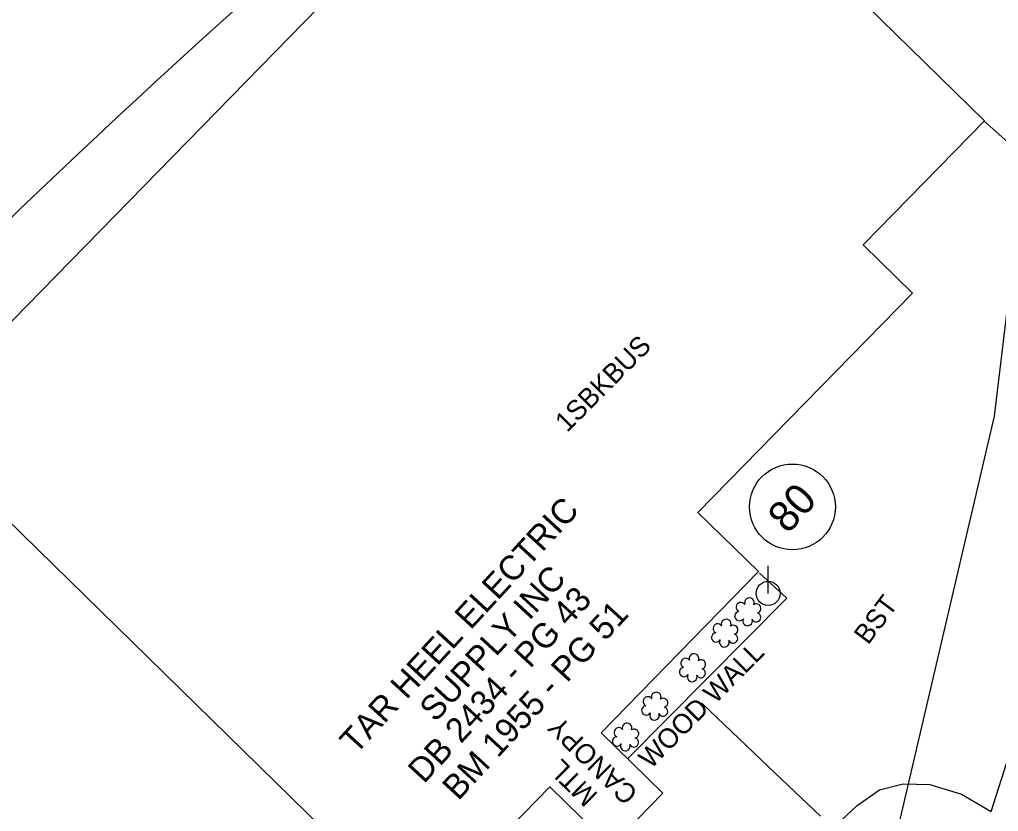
# Model space of a CAD drawing. Extents: x 2100323 to 2109811, y 740376 to 749755.
# Drawn here: x 2106590.7 to 2106790.3, y 745764.7 to 745926.2 of the extents above; entities that cross this region are included whole.
import ezdxf

# ---------------------------------------------------------------- set-up
doc = ezdxf.new("R2010")
doc.units = 0
for name, color, linetype in [('Exist Building', 7, 'Continuous'), ('Exist Building Text', 7, 'Continuous'), ('Exist Property Deed Book Text', 7, 'Continuous'), ('Exist Property Owner Number CELL', 7, 'Continuous'), ('Exist Property Owner Text', 7, 'Continuous'), ('Exist Right of Way Line', 7, 'Continuous'), ('Exist Roads Change in Surface', 7, 'Continuous'), ('Exist Roads EOP Other', 7, 'Continuous'), ('Exist Roads EOP Other Text', 7, 'Continuous'), ('Exist Utilities Power Pole CELL', 7, 'Continuous'), ('Exist Utilities Water UG Line SUE LOS B', 7, 'Continuous'), ('Exist Vegetation Shrub CELL', 7, 'Continuous')]:
    doc.layers.add(name, color=color, linetype=linetype)

msp = doc.modelspace()

# ---------------------------------------------------------------- linework, layer by layer
at = {"layer": 'Exist Building'}
msp.add_lwpolyline([(2106568.34, 745843.56), (2106671.96, 745742.25), (2106698.83, 745769.73), (2106711.23, 745757.59), (2106721.86, 745768.47), (2106709.26, 745780.78), (2106741.37, 745813.62), (2106729.01, 745825.71), (2106772.73, 745870.42), (2106762.69, 745880.24), (2106787.45, 745905.56), (2106717.92, 745973.55), (2106725.57, 745981.38), (2106714.08, 745992.61)], close=True, dxfattribs=at)
msp.add_lwpolyline([(2106741.57, 745813.3), (2106747.13, 745808.23), (2106714.68, 745775.49)], dxfattribs=at)
at = {"layer": 'Exist Property Owner Number CELL'}
msp.add_circle((2106748.28, 745826.82), 8.75, dxfattribs=at)
at = {"layer": 'Exist Right of Way Line'}
for p, q in [((2106789.46, 745845.32), (2106801.38, 745944.61)), ((2106742.73, 745645.46), (2106789.46, 745845.32))]:
    msp.add_line(p, q, dxfattribs=at)
msp.add_arc((2107884.88, 744537.67), 1870, 126.23461, 136.99302, dxfattribs=at)
at = {"layer": 'Exist Roads Change in Surface'}
msp.add_lwpolyline([(2106788.82, 745764.74), (2106796.15, 745787.68)], dxfattribs=at)
at = {"layer": 'Exist Roads EOP Other'}
for points in [[(2106826.47, 745885.77), (2106824, 745885.4), (2106819.53, 745886.54), (2106809.11, 745889.73), (2106799.71, 745894.51), (2106787.31, 745905.55)], [(2106631.53, 745734.42), (2106665.21, 745709.28), (2106687.81, 745693.19), (2106718.9, 745724.53), (2106751.11, 745756.19), (2106761.46, 745765.96), (2106766.03, 745769.12), (2106770.84, 745770.36), (2106776.33, 745770.24), (2106782.77, 745768.27), (2106788.82, 745764.74)]]:
    msp.add_lwpolyline(points, dxfattribs=at)
at = {"layer": 'Exist Utilities Power Pole CELL'}
for q in [(2106743.32, 745814.81), (2106743.32, 745809.19)]:
    msp.add_line((2106743.32, 745809.19), q, dxfattribs=at)
msp.add_circle((2106743.32, 745809.19), 2.45, dxfattribs=at)
at = {"layer": 'Exist Utilities Water UG Line SUE LOS B'}
for p, q in [((2106743.38, 745773.8), (2106729.8, 745786.8)), ((2106754, 745763.75), (2106743.38, 745773.8))]:
    msp.add_line(p, q, dxfattribs=at)
at = {"layer": 'Exist Vegetation Shrub CELL'}
for p, q in [((2106739.26, 745805.25), (2106739.26, 745805.25)), ((2106734.54, 745800.9), (2106734.54, 745800.9)), ((2106727.97, 745793.85), (2106727.97, 745793.85)), ((2106720.27, 745786.02), (2106720.27, 745786.02)), ((2106714.34, 745779.72), (2106714.34, 745779.72))]:
    msp.add_line(p, q, dxfattribs=at)
for centre, radius, start, end in [((2106739.49, 745807.29), 0.99, 334.8391, 200.4717), ((2106737.78, 745806.37), 0.968, 35.8908, 245.4216), ((2106740.93, 745806.11), 0.929, 284.4567, 126.0861), ((2106734.77, 745802.94), 0.99, 334.8391, 200.4717), ((2106737.46, 745804.54), 0.955, 95.1099, 327.9534), ((2106739.13, 745803.56), 0.984, 151.2797, 21.387), ((2106740.9, 745804.32), 0.937, 204.9913, 73.4601), ((2106733.06, 745802.03), 0.968, 35.8908, 245.4216), ((2106736.22, 745801.77), 0.929, 284.4567, 126.0861), ((2106732.74, 745800.2), 0.955, 95.1099, 327.9534), ((2106736.18, 745799.97), 0.937, 204.9913, 73.4601), ((2106734.41, 745799.22), 0.984, 151.2797, 21.387), ((2106726.48, 745794.98), 0.968, 35.8908, 245.4216), ((2106728.2, 745795.89), 0.99, 334.8391, 200.4717), ((2106726.17, 745793.14), 0.955, 95.1099, 327.9534), ((2106729.64, 745794.72), 0.929, 284.4567, 126.0861), ((2106727.84, 745792.16), 0.984, 151.2797, 21.387), ((2106729.6, 745792.92), 0.937, 204.9913, 73.4601), ((2106718.79, 745787.15), 0.968, 35.8908, 245.4216), ((2106720.5, 745788.06), 0.99, 334.8391, 200.4717), ((2106718.47, 745785.31), 0.955, 95.1099, 327.9534), ((2106721.91, 745785.09), 0.937, 204.9913, 73.4601), ((2106721.94, 745786.89), 0.929, 284.4567, 126.0861), ((2106720.14, 745784.34), 0.984, 151.2797, 21.387), ((2106714.57, 745781.76), 0.99, 334.8391, 200.4717), ((2106712.54, 745779.02), 0.955, 95.1099, 327.9534), ((2106712.86, 745780.85), 0.968, 35.8908, 245.4216), ((2106716.01, 745780.59), 0.929, 284.4567, 126.0861), ((2106714.21, 745778.04), 0.984, 151.2797, 21.387), ((2106715.97, 745778.79), 0.937, 204.9913, 73.4601)]:
    msp.add_arc(centre, radius, start, end, dxfattribs=at)

# ---------------------------------------------------------------- texts
at = {"layer": 'Exist Building Text'}
for s, rotation, p in [('1SBKBUS', 45.0383, (2106702.32, 745841.88)), ('WOOD WALL', 45.2561, (2106719.37, 745773.23)), ('CANOPY', 135.6443, (2106717.02, 745768.59)), ('MTL', 135.6443, (2106708.82, 745768.21))]:
    msp.add_text(s, height=4, rotation=rotation, dxfattribs=at).set_placement(p)
at = {"layer": 'Exist Property Deed Book Text'}
for s, p in [('DB 2434 - PG 43', (2106673.13, 745770.22)), ('BM 1955 - PG 51', (2106680.14, 745766.76))]:
    msp.add_text(s, height=5, rotation=47.3602, dxfattribs=at).set_placement(p)
at = {"layer": 'Exist Property Owner Number CELL'}
msp.add_text('80', height=6.25, rotation=47.6205, dxfattribs=at).set_placement((2106747.34, 745821.15))
at = {"layer": 'Exist Property Owner Text'}
for s, p in [('TAR HEEL ELECTRIC', (2106659.24, 745776.18)), ('SUPPLY INC', (2106675.47, 745782.75))]:
    msp.add_text(s, height=5, rotation=47.3602, dxfattribs=at).set_placement(p)
at = {"layer": 'Exist Roads EOP Other Text'}
msp.add_text('BST', height=4, rotation=53.0847, dxfattribs=at).set_placement((2106763.72, 745798.54))

doc.saveas('drawing.dxf')
